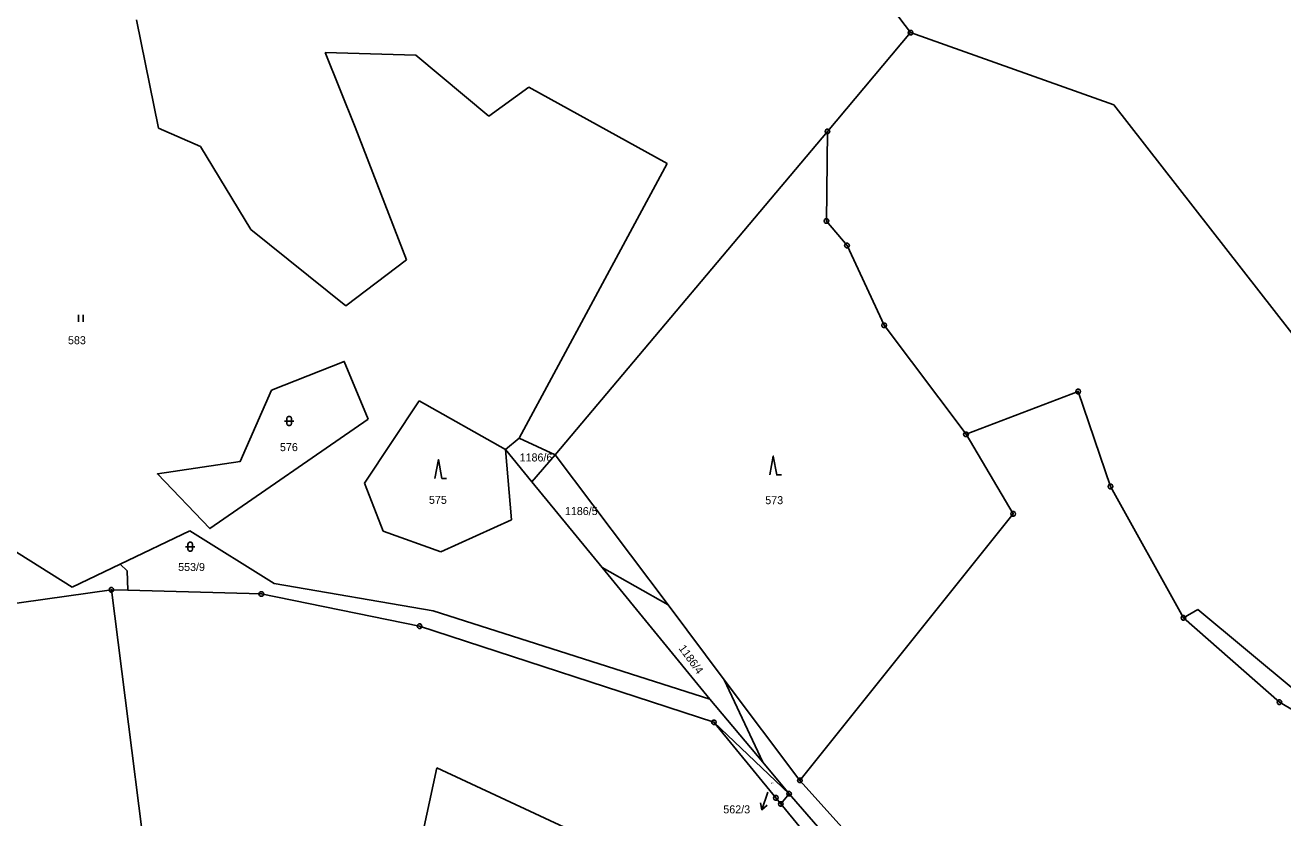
# Model space of a CAD drawing. Extents: x -694465 to -690527, y -983694 to -978978.
# Drawn here: x -692273.9 to -692006.8, y -980321 to -980152.7 of the extents above; entities that cross this region are included whole.
import ezdxf

# ---------------------------------------------------------------- set-up
doc = ezdxf.new("R2010")
doc.units = 0
for name, color, linetype in [('Vrstva 1', 7, 'Continuous'), ('Vrstva 16', 7, 'Continuous'), ('Vrstva 18', 7, 'Continuous'), ('Vrstva 24', 7, 'Continuous'), ('Vrstva 25', 7, 'Continuous'), ('Vrstva 29', 7, 'Continuous')]:
    doc.layers.add(name, color=color, linetype=linetype)

msp = doc.modelspace()

# ---------------------------------------------------------------- linework, layer by layer
at = {"layer": 'Vrstva 1'}
for points in [[(-692085.88, -980154.32), (-692111.63, -980120.49)], [(-692250.25, -980151.62), (-692245.58, -980174.62)], [(-692085.88, -980154.32), (-692103.55, -980175.3)], [(-692042.72, -980169.68), (-692085.88, -980154.32)], [(-692203.87, -980174.38), (-692210.22, -980158.55)], [(-692210.22, -980158.55), (-692190.94, -980159.08)], [(-692190.94, -980159.08), (-692175.48, -980172.08)], [(-692175.48, -980172.08), (-692166.93, -980165.88)], [(-692166.93, -980165.88), (-692137.61, -980182.09)], [(-691998.41, -980226.5), (-692042.72, -980169.68)], [(-692245.58, -980174.62), (-692236.71, -980178.5)], [(-692192.92, -980202.57), (-692203.87, -980174.38)], [(-692161.39, -980243.96), (-692103.55, -980175.3)], [(-692103.55, -980175.3), (-692103.77, -980194.32)], [(-692236.71, -980178.5), (-692225.99, -980196.12)], [(-692137.61, -980182.09), (-692168.99, -980240.41)], [(-692225.99, -980196.12), (-692205.8, -980212.35)], [(-692103.77, -980194.32), (-692099.39, -980199.52)], [(-692099.39, -980199.52), (-692091.5, -980216.45)], [(-692205.8, -980212.35), (-692192.92, -980202.57)], [(-692091.5, -980216.45), (-692074.12, -980239.6)], [(-692201.07, -980236.39), (-692234.68, -980259.62), (-692245.85, -980248), (-692228.26, -980245.36), (-692221.58, -980230.23), (-692206.15, -980224.11), (-692201.07, -980236.39)], [(-692050.29, -980230.51), (-692074.12, -980239.6)], [(-692043.42, -980250.66), (-692050.29, -980230.51)], [(-692190.26, -980232.48), (-692201.87, -980249.98)], [(-692171.93, -980242.83), (-692190.26, -980232.48)], [(-692168.99, -980240.41), (-692171.93, -980242.83)], [(-692161.39, -980243.96), (-692168.99, -980240.41)], [(-692074.12, -980239.6), (-692064.09, -980256.49)], [(-692170.67, -980257.75), (-692171.93, -980242.83)], [(-692171.93, -980242.83), (-692166.3, -980249.7)], [(-692161.39, -980243.96), (-692166.3, -980249.7)], [(-692137.4, -980275.83), (-692161.39, -980243.96)], [(-692201.87, -980249.98), (-692197.87, -980260.16)], [(-692166.3, -980249.7), (-692151.37, -980267.9)], [(-692027.95, -980278.55), (-692043.42, -980250.66)], [(-692263.91, -980272.08), (-692293.99, -980253.21)], [(-692185.64, -980264.52), (-692170.67, -980257.75)], [(-692064.09, -980256.49), (-692109.38, -980313.07)], [(-692238.93, -980260.08), (-692253.74, -980267.19)], [(-692221.02, -980271.3), (-692238.93, -980260.08)], [(-692197.87, -980260.16), (-692185.64, -980264.52)], [(-692253.74, -980267.19), (-692263.91, -980272.08)], [(-692253.74, -980267.19), (-692252.29, -980268.56)], [(-692252.29, -980268.56), (-692252.09, -980272.7)], [(-692151.37, -980267.9), (-692128.5, -980295.8)], [(-692151.37, -980267.9), (-692137.4, -980275.83)], [(-692187.29, -980277.05), (-692221.02, -980271.3)], [(-692308.45, -980280.02), (-692255.61, -980272.6)], [(-692255.61, -980272.6), (-692245.44, -980352.57)], [(-692255.61, -980272.6), (-692252.09, -980272.7)], [(-692252.09, -980272.7), (-692223.77, -980273.49)], [(-692223.77, -980273.49), (-692190.16, -980280.34)], [(-692125.46, -980291.7), (-692137.4, -980275.83)], [(-692024.86, -980276.78), (-692027.95, -980278.55)], [(-692004.22, -980293.97), (-692024.86, -980276.78)], [(-692128.5, -980295.8), (-692187.29, -980277.05)], [(-692027.95, -980278.55), (-692007.56, -980296.45)], [(-692190.16, -980280.34), (-692127.65, -980300.73)], [(-692109.38, -980313.07), (-692125.46, -980291.7)], [(-692117.27, -980309.22), (-692125.46, -980291.7)], [(-692117.27, -980309.22), (-692128.5, -980295.8)], [(-692007.56, -980296.45), (-691980.81, -980312.18)], [(-692127.65, -980300.73), (-692114.52, -980316.78)], [(-692127.65, -980300.73), (-692111.69, -980315.9)], [(-692198.9, -980367.8), (-692186.48, -980310.42)], [(-692186.48, -980310.42), (-692129.25, -980337.09)], [(-692111.69, -980315.9), (-692117.27, -980309.22)], [(-692078.66, -980347.21), (-692109.38, -980313.07)], [(-692114.52, -980316.78), (-692113.46, -980318.07)], [(-692113.46, -980318.07), (-692111.69, -980315.9)], [(-692111.69, -980315.9), (-692083.02, -980348.87)], [(-692113.46, -980318.07), (-692086.38, -980350.92)]]:
    msp.add_lwpolyline(points, dxfattribs=at)
at = {"layer": 'Vrstva 24'}
for points in [[(-692085.726, -980153.844), (-692085.476, -980154.026), (-692085.38, -980154.32), (-692085.476, -980154.614), (-692085.726, -980154.796), (-692086.034, -980154.796), (-692086.284, -980154.614), (-692086.38, -980154.32), (-692086.284, -980154.026), (-692086.034, -980153.844)], [(-692103.396, -980174.824), (-692103.146, -980175.006), (-692103.05, -980175.3), (-692103.146, -980175.594), (-692103.396, -980175.776), (-692103.704, -980175.776), (-692103.954, -980175.594), (-692104.05, -980175.3), (-692103.954, -980175.006), (-692103.704, -980174.824)], [(-692103.616, -980193.844), (-692103.366, -980194.026), (-692103.27, -980194.32), (-692103.366, -980194.614), (-692103.616, -980194.796), (-692103.924, -980194.796), (-692104.174, -980194.614), (-692104.27, -980194.32), (-692104.174, -980194.026), (-692103.924, -980193.844)], [(-692099.236, -980199.044), (-692098.986, -980199.226), (-692098.89, -980199.52), (-692098.986, -980199.814), (-692099.236, -980199.996), (-692099.544, -980199.996), (-692099.794, -980199.814), (-692099.89, -980199.52), (-692099.794, -980199.226), (-692099.544, -980199.044)], [(-692091.346, -980215.974), (-692091.096, -980216.156), (-692091, -980216.45), (-692091.096, -980216.744), (-692091.346, -980216.926), (-692091.654, -980216.926), (-692091.904, -980216.744), (-692092, -980216.45), (-692091.904, -980216.156), (-692091.654, -980215.974)], [(-692050.136, -980230.034), (-692049.886, -980230.216), (-692049.79, -980230.51), (-692049.886, -980230.804), (-692050.136, -980230.986), (-692050.444, -980230.986), (-692050.694, -980230.804), (-692050.79, -980230.51), (-692050.694, -980230.216), (-692050.444, -980230.034)], [(-692073.966, -980239.124), (-692073.716, -980239.306), (-692073.62, -980239.6), (-692073.716, -980239.894), (-692073.966, -980240.076), (-692074.274, -980240.076), (-692074.524, -980239.894), (-692074.62, -980239.6), (-692074.524, -980239.306), (-692074.274, -980239.124)], [(-692043.266, -980250.184), (-692043.016, -980250.366), (-692042.92, -980250.66), (-692043.016, -980250.954), (-692043.266, -980251.136), (-692043.574, -980251.136), (-692043.824, -980250.954), (-692043.92, -980250.66), (-692043.824, -980250.366), (-692043.574, -980250.184)], [(-692063.936, -980256.014), (-692063.686, -980256.196), (-692063.59, -980256.49), (-692063.686, -980256.784), (-692063.936, -980256.966), (-692064.244, -980256.966), (-692064.494, -980256.784), (-692064.59, -980256.49), (-692064.494, -980256.196), (-692064.244, -980256.014)], [(-692255.456, -980272.124), (-692255.206, -980272.306), (-692255.11, -980272.6), (-692255.206, -980272.894), (-692255.456, -980273.076), (-692255.764, -980273.076), (-692256.014, -980272.894), (-692256.11, -980272.6), (-692256.014, -980272.306), (-692255.764, -980272.124)], [(-692223.616, -980273.014), (-692223.366, -980273.196), (-692223.27, -980273.49), (-692223.366, -980273.784), (-692223.616, -980273.966), (-692223.924, -980273.966), (-692224.174, -980273.784), (-692224.27, -980273.49), (-692224.174, -980273.196), (-692223.924, -980273.014)], [(-692027.796, -980278.074), (-692027.546, -980278.256), (-692027.45, -980278.55), (-692027.546, -980278.844), (-692027.796, -980279.026), (-692028.104, -980279.026), (-692028.354, -980278.844), (-692028.45, -980278.55), (-692028.354, -980278.256), (-692028.104, -980278.074)], [(-692190.006, -980279.864), (-692189.756, -980280.046), (-692189.66, -980280.34), (-692189.756, -980280.634), (-692190.006, -980280.816), (-692190.314, -980280.816), (-692190.564, -980280.634), (-692190.66, -980280.34), (-692190.564, -980280.046), (-692190.314, -980279.864)], [(-692007.406, -980295.974), (-692007.156, -980296.156), (-692007.06, -980296.45), (-692007.156, -980296.744), (-692007.406, -980296.926), (-692007.714, -980296.926), (-692007.964, -980296.744), (-692008.06, -980296.45), (-692007.964, -980296.156), (-692007.714, -980295.974)], [(-692127.496, -980300.254), (-692127.246, -980300.436), (-692127.15, -980300.73), (-692127.246, -980301.024), (-692127.496, -980301.206), (-692127.804, -980301.206), (-692128.054, -980301.024), (-692128.15, -980300.73), (-692128.054, -980300.436), (-692127.804, -980300.254)], [(-692109.226, -980312.594), (-692108.976, -980312.776), (-692108.88, -980313.07), (-692108.976, -980313.364), (-692109.226, -980313.546), (-692109.534, -980313.546), (-692109.784, -980313.364), (-692109.88, -980313.07), (-692109.784, -980312.776), (-692109.534, -980312.594)], [(-692114.366, -980316.304), (-692114.116, -980316.486), (-692114.02, -980316.78), (-692114.116, -980317.074), (-692114.366, -980317.256), (-692114.674, -980317.256), (-692114.924, -980317.074), (-692115.02, -980316.78), (-692114.924, -980316.486), (-692114.674, -980316.304)], [(-692111.536, -980315.424), (-692111.286, -980315.606), (-692111.19, -980315.9), (-692111.286, -980316.194), (-692111.536, -980316.376), (-692111.844, -980316.376), (-692112.094, -980316.194), (-692112.19, -980315.9), (-692112.094, -980315.606), (-692111.844, -980315.424)], [(-692113.306, -980317.594), (-692113.056, -980317.776), (-692112.96, -980318.07), (-692113.056, -980318.364), (-692113.306, -980318.546), (-692113.614, -980318.546), (-692113.864, -980318.364), (-692113.96, -980318.07), (-692113.864, -980317.776), (-692113.614, -980317.594)]]:
    msp.add_lwpolyline(points, close=True, dxfattribs=at)
for points in [[(-692085.999, -980154.32), (-692085.76, -980154.32)], [(-692103.669, -980175.3), (-692103.43, -980175.3)], [(-692103.889, -980194.32), (-692103.65, -980194.32)], [(-692099.509, -980199.52), (-692099.27, -980199.52)], [(-692091.619, -980216.45), (-692091.38, -980216.45)], [(-692050.409, -980230.51), (-692050.17, -980230.51)], [(-692074.239, -980239.6), (-692074, -980239.6)], [(-692043.539, -980250.66), (-692043.3, -980250.66)], [(-692064.209, -980256.49), (-692063.97, -980256.49)], [(-692255.729, -980272.6), (-692255.49, -980272.6)], [(-692223.889, -980273.49), (-692223.65, -980273.49)], [(-692028.069, -980278.55), (-692027.83, -980278.55)], [(-692190.279, -980280.34), (-692190.04, -980280.34)], [(-692007.679, -980296.45), (-692007.44, -980296.45)], [(-692127.769, -980300.73), (-692127.53, -980300.73)], [(-692109.499, -980313.07), (-692109.26, -980313.07)], [(-692114.639, -980316.78), (-692114.4, -980316.78)], [(-692111.809, -980315.9), (-692111.57, -980315.9)], [(-692113.579, -980318.07), (-692113.34, -980318.07)]]:
    msp.add_lwpolyline(points, dxfattribs=at)
at = {"layer": 'Vrstva 25'}
for points in [[(-692262.6, -980214.24), (-692262.6, -980215.74)], [(-692261.6, -980215.74), (-692261.6, -980214.24)], [(-692218.85, -980236.77), (-692216.85, -980236.77)], [(-692115.8, -980248.21), (-692115.05, -980244.21), (-692114.3, -980248.21), (-692113.3, -980248.21)], [(-692186.91, -980248.96), (-692186.16, -980244.96), (-692185.41, -980248.96), (-692184.41, -980248.96)], [(-692239.86, -980263.46), (-692237.86, -980263.46)]]:
    msp.add_lwpolyline(points, dxfattribs=at)
for points in [[(-692218.35, -980236.27), (-692218.255, -980235.976), (-692218.005, -980235.794), (-692217.695, -980235.794), (-692217.445, -980235.976), (-692217.35, -980236.27), (-692217.35, -980237.27), (-692217.445, -980237.564), (-692217.695, -980237.746), (-692218.005, -980237.746), (-692218.255, -980237.564), (-692218.35, -980237.27)], [(-692239.36, -980262.96), (-692239.265, -980262.666), (-692239.015, -980262.484), (-692238.705, -980262.484), (-692238.455, -980262.666), (-692238.36, -980262.96), (-692238.36, -980263.96), (-692238.455, -980264.254), (-692238.705, -980264.436), (-692239.015, -980264.436), (-692239.265, -980264.254), (-692239.36, -980263.96)]]:
    msp.add_lwpolyline(points, close=True, dxfattribs=at)
at = {"layer": 'Vrstva 29'}
for points in [[(-692116.18, -980315.54), (-692117.494, -980319.318), (-692116.358, -980318.337)], [(-692117.775, -980317.844), (-692117.494, -980319.318)]]:
    msp.add_lwpolyline(points, dxfattribs=at)

# ---------------------------------------------------------------- texts
at = {"layer": 'Vrstva 16'}
msp.add_text('562/3', height=1.7, dxfattribs=at).set_placement((-692125.66, -980320.07))
at = {"layer": 'Vrstva 18'}
for s, height, p in [('583', 1.7, (-692264.825, -980220.47)), ('576', 1.7, (-692219.811, -980243.17)), ('1186/6', 1.7, (-692168.917, -980245.36)), ('575', 1.7, (-692188.168, -980254.36)), ('573', 1.7, (-692116.753, -980254.43)), ('1186/5', 1.7, (-692159.297, -980256.74)), ('553/9', 1.7, (-692241.433, -980268.61)), ('562/3', 0.2, (-692115.542, -980313.77))]:
    msp.add_text(s, height=height, dxfattribs=at).set_placement(p)
msp.add_text('1186/4', height=1.7, rotation=306.01676, dxfattribs=at).set_placement((-692135.229, -980285.048))

doc.saveas('drawing.dxf')
